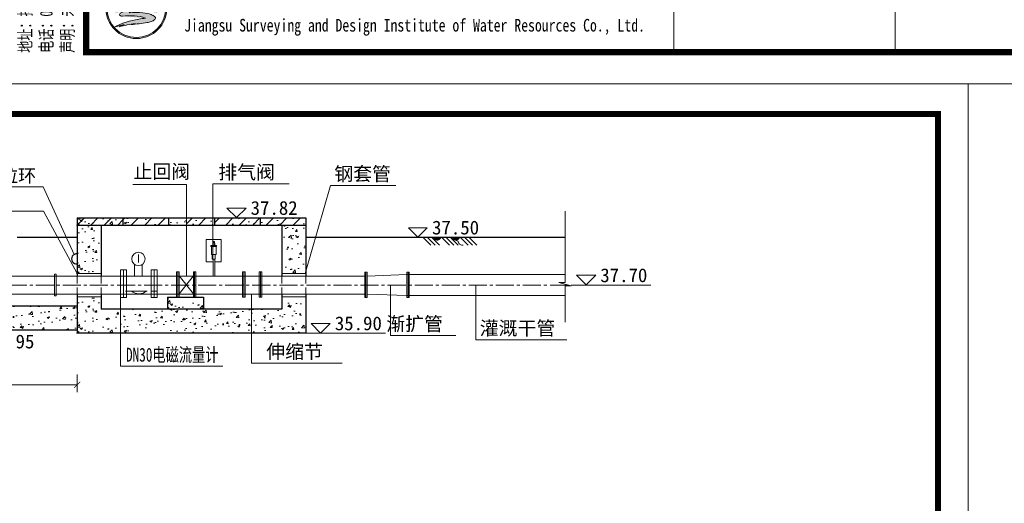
# Model space of a CAD drawing. Extents: x -27255 to 1448651, y 31034 to 8081248.
# Tile 450 of 580: x 583483 to 583647, y 3867611 to 3867691. Entities that reach past the tile are written whole.
import ezdxf
from ezdxf.enums import TextEntityAlignment as Align

# ---------------------------------------------------------------- set-up
doc = ezdxf.new("R2010")
doc.units = 0
doc.linetypes.add('CENTER2', pattern=[1.125, 0.75, -0.125, 0.125, -0.125])
doc.linetypes.add('HIDDEN', pattern=[0.375, 0.25, -0.125])
doc.layers.get('0').update_dxf_attribs({"linetype": 'CONTINUOUS'})
for name, color, linetype, lineweight in [('0.09标注线', 3, 'CONTINUOUS', 9), ('0.13填充', 8, 'CONTINUOUS', 9), ('0.13文字', 3, 'CONTINUOUS', 13), ('0.30粗线', 7, 'CONTINUOUS', 30), ('CAXA3', 7, 'CONTINUOUS', 25), ('CLC', 6, 'CONTINUOUS', 18), ('中虚线', 8, 'HIDDEN', 15), ('图框', 7, 'CONTINUOUS', 20), ('文字', 7, 'CONTINUOUS', 15), ('标注', 6, 'CONTINUOUS', 9), ('细实线', 3, 'CONTINUOUS', 20)]:
    doc.layers.add(name, color=color, linetype=linetype, lineweight=lineweight)
doc.styles.add('-仿宋_GB2312', font='FangSong_GB2312.ttf')
doc.styles.get("Standard").update_dxf_attribs({"font": 'rs.shx', "bigfont": 'hztxt.shx'})
doc.styles.add('仿宋', font='FangSong_GB2312.ttf', dxfattribs={"width": 0.7})
doc.styles.add('宋体', font='FangSong_GB2312.ttf')
doc.dimstyles.get("Standard").update_dxf_attribs({"dimtxt": 0.18, "dimasz": 0.18, "dimexe": 0.18, "dimexo": 0.0625, "dimgap": 0.09, "dimtad": 0, "dimtih": 1, "dimtoh": 1, "dimdec": 4, "dimzin": 0, "dimdsep": 46, "dimtxsty": 'Standard', "dimcen": 0.09, "dimadec": 0, "dimazin": 0, "dimtfac": 1, "dimtdec": 4, "dimtofl": 0, "dimtmove": 0, "dimatfit": 3, "dimfxl": 1, "dimtolj": 1, "dimtzin": 0, "dimarcsym": 0})

# ---------------------------------------------------------------- blocks, each defined once
blk = doc.blocks.new('d4trtg')
h = blk.add_hatch(color=152)
h.dxf.hatch_style = 1
h.paths.add_polyline_path([(654246.3, 3899725.4, 1), (654149.5, 3899725.4, 1)])
h.paths.add_polyline_path([(654244.7, 3899725.4, 1), (654151.1, 3899725.4, 1)], flags=16)
h = blk.add_hatch(color=152)
h.dxf.hatch_style = 1
edge = h.paths.add_edge_path()
edge.add_arc((654216.7, 3899701.1), 14.6, 43.3177, 70.37)
edge.add_arc((654202.9, 3899662.4), 55.7, 70.37, 84.5285)
edge.add_arc((654197.1, 3899601.1), 117.3, 84.5285, 95.1775)
edge.add_arc((654198.5, 3899704.1), 18.3, 111.7966, 130.9174, ccw=False)
edge.add_arc((654217.4, 3899656.7), 69.4, 98.8427, 111.7966, ccw=False)
edge.add_arc((654228.1, 3899588.1), 138.8, 95.2104, 98.8427, ccw=False)
edge.add_ellipse((654197.9, 3899728.3), major_axis=(-17.8, 0), ratio=0.877698, start_angle=172.6539, end_angle=176.913)
edge.add_arc((654213.8, 3899625), 102.6, 88.9999, 98.5227)
edge.add_arc((654209.9, 3899651.2), 76, 98.5227, 116.8491)
edge.add_arc((654181.1, 3899708), 12.3, 116.8491, 139.2901)
edge.add_arc((654173.3, 3899714.8), 1.96, 139.2901, 263.0506)
edge.add_arc((654175.1, 3899729.8), 17.1, 263.0506, 272.1363)
edge.add_arc((654186.8, 3899416.6), 296.4, 88.4627, 92.1363, ccw=False)
edge.add_arc((654193.4, 3899661.8), 51, 68.0711, 88.4627, ccw=False)
edge.add_arc((654234.5, 3899496.1), 214.2, 95.9129, 98.7952)
edge.add_arc((654220.8, 3899584.5), 124.7, 98.7952, 117.8497)
edge.add_arc((654806.2, 3897318.9), 2461.6, 104.7704, 105.1579, ccw=False)
edge.add_line((654178.6, 3899699.1), (654170.6, 3899695.8))
edge.add_arc((654384.3, 3898723.5), 995.6, 100.9063, 102.3983, ccw=False)
edge.add_line((654196, 3899701.1), (654189.9, 3899699.2))
edge.add_arc((654166.8, 3899985.3), 287, 274.6178, 279.6944)
edge.add_arc((654207.4, 3899747.5), 45.8, 279.6944, 287.6119)
edge.add_arc((654216.2, 3899719.6), 16.5, 287.6119, 311.5141)
edge.add_arc((654225.4, 3899709.3), 2.75, 311.5141, 403.3177)
edge = h.paths.add_edge_path()
edge.add_arc((654242.1, 3899736.8), 20.7, 138.9742, 204.1181, ccw=False)
edge.add_line((654226.5, 3899750.4), (654209.6, 3899750.4))
edge.add_line((654209.6, 3899750.4), (654209.6, 3899756.2))
edge.add_line((654209.6, 3899756.2), (654186.2, 3899756.2))
edge.add_line((654186.2, 3899756.2), (654186.2, 3899750.4))
edge.add_line((654186.2, 3899750.4), (654169.3, 3899750.4))
edge.add_arc((654153.7, 3899736.8), 20.7, -24.1181, 41.0258, ccw=False)
edge.add_arc((654138.3, 3899743.7), 37.5, 314.3441, 335.8819, ccw=False)
edge.add_arc((654157.8, 3899747.2), 31.1, 282.3877, 290.1466)
edge.add_arc((654127.2, 3899830.8), 120.1, 290.1466, 296.6495)
edge.add_ellipse((654197.9, 3899728.3), major_axis=(-17.8, 0), ratio=0.877698, start_angle=176.913, end_angle=378.3747, ccw=False)
edge.add_ellipse((654197.9, 3899728.3), major_axis=(-17.8, 0), ratio=0.877698, start_angle=172.6539, end_angle=176.913, ccw=False)
edge.add_ellipse((654197.9, 3899728.3), major_axis=(-17.8, 0), ratio=0.877698, start_angle=161.6253, end_angle=172.6539, ccw=False)
edge.add_arc((654268.6, 3899830.8), 120.1, 243.3505, 249.8534)
edge.add_arc((654238, 3899747.2), 31.1, 249.8534, 257.6123)
edge.add_arc((654257.5, 3899743.7), 37.5, 204.1181, 225.6559, ccw=False)
at = {"lineweight": 0}
for p, q in [((653868.4, 3902577.3), (658071.2, 3902577.3)), ((658071.2, 3902577.3), (658071.2, 3899605.3)), ((658071.2, 3899605.3), (653868.4, 3899605.3))]:
    blk.add_line(p, q, dxfattribs=at)
for p, q in [((655049.2, 3899795.5), (655049.2, 3899655.4)), ((655399.4, 3899795.5), (655399.4, 3899655.4))]:
    blk.add_line(p, q)
at = {"lineweight": 0, "const_width": 10}
blk.add_lwpolyline([(654118.6, 3902527.3), (658021.2, 3902527.3), (658021.2, 3899655.4), (654118.6, 3899655.4)], close=True, dxfattribs=at)
at = {"color": 152}
blk.add_lwpolyline([(654215.6, 3899727.5, 0.041575), (654198.6, 3899726.4, 0.080135), (654175.6, 3899719, 0.098231), (654171.8, 3899716.1, 0.59944), (654173, 3899712.9, 0.039664), (654175.8, 3899712.7, -0.01603), (654194.8, 3899712.8, -0.08921), (654212.4, 3899709.2, 0.012577), (654201.8, 3899707.8, 0.083333), (654162.5, 3899694.8, -0.001691), (654178.6, 3899699.1), (654170.6, 3899695.8, -0.00651), (654196, 3899701.1), (654189.9, 3899699.2, 0.022155), (654215.1, 3899702.4, 0.03456), (654221.2, 3899703.9, 0.104673), (654227.2, 3899707.2, 0.423464), (654227.4, 3899711.2, 0.118589), (654221.6, 3899714.9, 0.061857), (654208.2, 3899717.9, 0.046498), (654186.5, 3899718, -0.083624), (654191.7, 3899721.1, -0.056582), (654206.8, 3899725.3, -0.015851), (654215.5, 3899726.3)], format="xyb", dxfattribs=at)
for radius in [48.4, 46.8]:
    blk.add_circle((654197.9, 3899725.4), radius, dxfattribs=at)
at = {"style": '宋体', "width": 0.8}
blk.add_text('Jiangsu Surveying and Design Institute of Water Resources Co., Ltd.', height=20.014, dxfattribs=at).set_placement((654638.5, 3899695.5), align=Align.MIDDLE)
at = {"insert": (654101.5, 3899654.5), "char_height": 20.014, "attachment_point": 7, "rotation": 90, "style": '仿宋'}
blk.add_mtext('江苏省水利勘测设计研究院有限公司\\P地址：扬州市吉安路209号吉安大厦1号楼  邮编：225127\\P电话：0514-87860116  传真：0514-87889101\\P声明：未经授权，不得翻印、传播或它用。', dxfattribs=at)
blk = doc.blocks.new('_ARCHTICK')
at = {"color": 0, "linetype": 'ByBlock', "const_width": 0.15}
blk.add_lwpolyline([(-0.5, -0.5), (0.5, 0.5)], dxfattribs=at)

msp = doc.modelspace()

# ---------------------------------------------------------------- hatches: boundary and pattern name
at = {"layer": '0.13填充'}
h = msp.add_hatch(color=7, dxfattribs=at)
edge = h.paths.add_edge_path()
edge.add_ellipse((583552.80768, 3867655.05888), major_axis=(0, -0.73325), ratio=0.964264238, start_angle=-79.1227045, end_angle=79.1227045, ccw=False)
edge.add_line((583552.11333, 3867654.92051), (583553.50203, 3867654.92051))
h = msp.add_hatch(color=7, dxfattribs=at)
edge = h.paths.add_edge_path()
edge.add_ellipse((583555.91773, 3867655.05888), major_axis=(0, -0.73325), ratio=0.964264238, start_angle=-79.1227045, end_angle=79.1227045, ccw=False)
edge.add_line((583555.22338, 3867654.92051), (583556.61207, 3867654.92051))
at = {"layer": '0.13文字', "lineweight": 13}
h = msp.add_hatch(dxfattribs=at)
h.set_pattern_fill('AR-CONC', color=256, scale=0.02, style=0)
h.set_pattern_definition([(50, (583492.9357, 3867656.9205), (3.6437, -0.31878), [0.381, -4.191]), (355, (583492.9357, 3867656.9205), (-0.70486, 3.82113), [0.3048, -3.3528]), (100.451, (583493.2394, 3867656.894), (2.93885, 3.50233), [0.3238, -3.5618]), (46.184, (583492.9357, 3867657.9365), (5.4216, -0.84085), [0.5715, -6.2865]), (96.636, (583493.3875, 3867657.8664), (4.7481, 4.9485), [0.4857, -5.3427]), (351.184, (583492.936, 3867657.9365), (4.7481, 4.9485), [0.4572, -5.0292]), (21, (583493.4437, 3867657.6825), (3.0323, -2.0453), [0.381, -4.191]), (326, (583493.4437, 3867657.6825), (1.23604, 3.68376), [0.3048, -3.3528]), (71.451, (583493.6964, 3867657.512), (4.26833, 1.63846), [0.3238, -3.5618]), (37.5, (583492.9357, 3867656.9205), (0.06177, 1.6911), [0, -3.31216, 0, -3.4036, 0, -3.3655]), (7.5, (583492.9357, 3867656.9205), (1.33639, 2.00361), [0, -1.94056, 0, -3.23596, 0, -1.2827]), (327.5, (583491.8029, 3867656.9205), (2.71181, -0.114575), [0, -1.27, 0, -3.9624, 0, -5.2578]), (317.5, (583491.295, 3867656.9205), (2.96258, 0.50853), [0, -1.651, 0, -2.63144, 0, -3.7338])])
h.paths.add_polyline_path([(583515.73574, 3867658.12051), (583515.73574, 3867656.92051), (583523.33574, 3867656.92051), (583523.33574, 3867658.12051)])
h.paths.add_polyline_path([(583511.11935, 3867658.12051), (583511.11935, 3867656.92051), (583515.51049, 3867656.92051), (583515.51049, 3867658.12051)])
h.paths.add_polyline_path([(583508.13574, 3867658.12051), (583508.13574, 3867656.92051), (583511.11935, 3867656.92051), (583511.11935, 3867658.12051)])
h.paths.add_polyline_path([(583500.64439, 3867658.12051), (583500.64439, 3867656.92051), (583508.13574, 3867656.92051), (583508.13574, 3867658.12051)])
h.paths.add_polyline_path([(583492.93574, 3867658.12051), (583492.93574, 3867656.92051), (583500.53574, 3867656.92051), (583500.53574, 3867658.12051)])
h = msp.add_hatch(dxfattribs=at)
h.set_pattern_fill('ANSI31', color=256, scale=0.5, style=0)
h.set_pattern_definition([(45, (583492.9357, 3867656.9205), (-1.12253, 1.12253), [])])
h.paths.add_polyline_path([(583523.33574, 3867658.12051), (583523.33574, 3867656.92051), (583530.93574, 3867656.92051), (583530.93574, 3867658.12051)])
h.paths.add_polyline_path([(583515.73574, 3867658.12051), (583515.73574, 3867656.92051), (583523.33574, 3867656.92051), (583523.33574, 3867658.12051)])
h.paths.add_polyline_path([(583511.11935, 3867658.12051), (583511.11935, 3867656.92051), (583515.51049, 3867656.92051), (583515.51049, 3867658.12051)])
h.paths.add_polyline_path([(583500.64439, 3867658.12051), (583500.64439, 3867656.92051), (583508.13574, 3867656.92051), (583508.13574, 3867658.12051)])
h.paths.add_polyline_path([(583492.93574, 3867658.12051), (583492.93574, 3867656.92051), (583500.53574, 3867656.92051), (583500.53574, 3867658.12051)])
h = msp.add_hatch(dxfattribs=at)
h.set_pattern_fill('AR-CONC', color=256, scale=0.02, style=0)
h.set_pattern_definition([(50, (583492.9357, 3867648.8654), (3.6437, -0.3188), [0.381, -4.191]), (355, (583492.9357, 3867648.8654), (-0.7049, 3.8211), [0.3048, -3.3528]), (100.45, (583493.2394, 3867648.839), (2.9389, 3.5023), [0.3238, -3.5618]), (46.184, (583492.9357, 3867649.8814), (5.4216, -0.8408), [0.5715, -6.2865]), (96.636, (583493.3875, 3867649.8114), (4.748, 4.9485), [0.4857, -5.3427]), (351.184, (583492.936, 3867649.8814), (4.748, 4.9485), [0.4572, -5.0292]), (21, (583493.4437, 3867649.6274), (3.0323, -2.0453), [0.381, -4.191]), (326, (583493.4437, 3867649.6274), (1.236, 3.6838), [0.3048, -3.3528]), (71.45, (583493.6964, 3867649.457), (4.2683, 1.6385), [0.3238, -3.5618]), (37.5, (583492.9357, 3867648.8654), (0.06177, 1.6911), [0, -3.31216, 0, -3.4036, 0, -3.3655]), (7.5, (583492.9357, 3867648.8654), (1.3364, 2.0036), [0, -1.94056, 0, -3.23596, 0, -1.2827]), (327.5, (583491.8029, 3867648.8654), (2.71181, -0.11457), [0, -1.27, 0, -3.9624, 0, -5.2578]), (317.5, (583491.295, 3867648.8654), (2.9626, 0.50853), [0, -1.651, 0, -2.63144, 0, -3.7338])])
h.paths.add_polyline_path([(583496.93574, 3867656.92051), (583492.93574, 3867656.92051), (583492.93574, 3867648.86544), (583496.93574, 3867648.86544)])
h = msp.add_hatch(dxfattribs=at)
h.set_pattern_fill('AR-CONC', color=256, scale=0.02, style=0)
h.set_pattern_definition([(50, (583523.3357, 3867648.8654), (3.6437, -0.3188), [0.381, -4.191]), (355, (583523.3357, 3867648.8654), (-0.7049, 3.8211), [0.3048, -3.3528]), (100.45, (583523.6394, 3867648.839), (2.9389, 3.5023), [0.3238, -3.5618]), (46.184, (583523.3357, 3867649.8814), (5.4216, -0.8408), [0.5715, -6.2865]), (96.636, (583523.7875, 3867649.8114), (4.748, 4.9485), [0.4857, -5.3427]), (351.184, (583523.336, 3867649.8814), (4.748, 4.9485), [0.4572, -5.0292]), (21, (583523.8437, 3867649.6274), (3.0323, -2.0453), [0.381, -4.191]), (326, (583523.8437, 3867649.6274), (1.236, 3.6838), [0.3048, -3.3528]), (71.45, (583524.0964, 3867649.457), (4.2683, 1.6385), [0.3238, -3.5618]), (37.5, (583523.3357, 3867648.8654), (0.06177, 1.6911), [0, -3.31216, 0, -3.4036, 0, -3.3655]), (7.5, (583523.3357, 3867648.8654), (1.3364, 2.0036), [0, -1.94056, 0, -3.23596, 0, -1.2827]), (327.5, (583522.2029, 3867648.8654), (2.71181, -0.11457), [0, -1.27, 0, -3.9624, 0, -5.2578]), (317.5, (583521.695, 3867648.8654), (2.9626, 0.50853), [0, -1.651, 0, -2.63144, 0, -3.7338])])
h.paths.add_polyline_path([(583530.93574, 3867658.12051), (583523.33574, 3867658.12051), (583523.33574, 3867656.92051), (583526.93574, 3867656.92051), (583526.93574, 3867648.86544), (583530.84987, 3867648.86544), (583530.93574, 3867649.16563)])
h = msp.add_hatch(dxfattribs=at)
h.set_pattern_fill('AR-CONC', color=256, scale=0.02, style=0)
h.set_pattern_definition([(50, (583492.9357, 3867638.9205), (3.6437, -0.31878), [0.381, -4.191]), (355, (583492.9357, 3867638.9205), (-0.70486, 3.82113), [0.3048, -3.3528]), (100.451, (583493.2394, 3867638.894), (2.93885, 3.50233), [0.3238, -3.5618]), (46.184, (583492.9357, 3867639.9365), (5.4216, -0.84085), [0.5715, -6.2865]), (96.636, (583493.3875, 3867639.8664), (4.7481, 4.9485), [0.4857, -5.3427]), (351.184, (583492.936, 3867639.9365), (4.7481, 4.9485), [0.4572, -5.0292]), (21, (583493.4437, 3867639.6825), (3.0323, -2.0453), [0.381, -4.191]), (326, (583493.4437, 3867639.6825), (1.23604, 3.68376), [0.3048, -3.3528]), (71.451, (583493.6964, 3867639.512), (4.26833, 1.63846), [0.3238, -3.5618]), (37.5, (583492.9357, 3867638.9205), (0.06177, 1.6911), [0, -3.31216, 0, -3.4036, 0, -3.3655]), (7.5, (583492.9357, 3867638.9205), (1.33639, 2.00361), [0, -1.94056, 0, -3.23596, 0, -1.2827]), (327.5, (583491.8029, 3867638.9205), (2.71181, -0.114575), [0, -1.27, 0, -3.9624, 0, -5.2578]), (317.5, (583491.295, 3867638.9205), (2.96258, 0.50853), [0, -1.651, 0, -2.63144, 0, -3.7338])])
h.paths.add_polyline_path([(583521.41133, 3867642.92051), (583521.41133, 3867638.92051), (583530.93574, 3867638.92051), (583530.93574, 3867644.97559), (583526.93574, 3867644.97559), (583526.93574, 3867642.92051)])
h.paths.add_polyline_path([(583496.93574, 3867642.92051), (583496.93574, 3867644.97559), (583492.93574, 3867644.97559), (583492.93574, 3867638.92051), (583521.41133, 3867638.92051), (583521.41133, 3867642.92051)])
h = msp.add_hatch(dxfattribs=at)
h.set_pattern_fill('AR-CONC', color=256, scale=0.02, style=0)
h.set_pattern_definition([(50, (583507.9336, 3867642.9205), (3.6437, -0.3188), [0.381, -4.191]), (355, (583507.9336, 3867642.9205), (-0.7049, 3.8211), [0.3048, -3.3528]), (100.45, (583508.2373, 3867642.894), (2.9389, 3.5023), [0.3238, -3.5618]), (46.18, (583507.9336, 3867643.9365), (5.4216, -0.841), [0.5715, -6.2865]), (96.64, (583508.3854, 3867643.8664), (4.748, 4.9485), [0.4857, -5.3427]), (351.18, (583507.9336, 3867643.9365), (4.748, 4.9485), [0.4572, -5.0292]), (21, (583508.4416, 3867643.6825), (3.0323, -2.0453), [0.381, -4.191]), (326, (583508.4416, 3867643.6825), (1.236, 3.6838), [0.3048, -3.3528]), (71.45, (583508.6943, 3867643.512), (4.2683, 1.6385), [0.3238, -3.5618]), (37.5, (583507.9336, 3867642.9205), (0.06177, 1.6911), [0, -3.31216, 0, -3.4036, 0, -3.3655]), (7.5, (583507.9336, 3867642.9205), (1.3364, 2.0036), [0, -1.94056, 0, -3.23596, 0, -1.2827]), (327.5, (583506.8008, 3867642.9205), (2.7118, -0.11457), [0, -1.27, 0, -3.9624, 0, -5.2578]), (317.5, (583506.2928, 3867642.9205), (2.9626, 0.5085), [0, -1.651, 0, -2.63144, 0, -3.7338])])
h.paths.add_polyline_path([(583507.93363, 3867644.90109), (583507.93363, 3867642.92051), (583513.93363, 3867642.92051), (583513.93363, 3867644.90109)])
h = msp.add_hatch(dxfattribs=at)
h.set_pattern_fill('AR-CONC', color=256, scale=0.02, style=0)
h.set_pattern_definition([(50, (583448.4357, 3867635.4205), (3.6437, -0.31878), [0.381, -4.191]), (355, (583448.4357, 3867635.4205), (-0.70486, 3.82113), [0.3048, -3.3528]), (100.451, (583448.7394, 3867635.394), (2.93885, 3.50233), [0.3238, -3.5618]), (46.184, (583448.4357, 3867636.4365), (5.4216, -0.84085), [0.5715, -6.2865]), (96.636, (583448.8875, 3867636.3664), (4.7481, 4.9485), [0.4857, -5.3427]), (351.184, (583448.436, 3867636.4365), (4.7481, 4.9485), [0.4572, -5.0292]), (21, (583448.9437, 3867636.1825), (3.0323, -2.04531), [0.381, -4.191]), (326, (583448.9437, 3867636.1825), (1.23604, 3.68376), [0.3048, -3.3528]), (71.451, (583449.1964, 3867636.012), (4.26833, 1.63846), [0.3238, -3.5618]), (37.5, (583448.4357, 3867635.4205), (0.061772, 1.6911), [0, -3.31216, 0, -3.4036, 0, -3.3655]), (7.5, (583448.4357, 3867635.4205), (1.33639, 2.00361), [0, -1.94056, 0, -3.23596, 0, -1.2827]), (327.5, (583447.3029, 3867635.4205), (2.71181, -0.114575), [0, -1.27, 0, -3.9624, 0, -5.2578]), (317.5, (583446.795, 3867635.4205), (2.96258, 0.50853), [0, -1.651, 0, -2.63144, 0, -3.7338])])
h.paths.add_polyline_path([(583492.93574, 3867643.42051), (583448.43574, 3867643.42051), (583448.43574, 3867635.42051), (583452.43574, 3867635.42051), (583456.43574, 3867639.42051), (583492.93574, 3867639.42051)])

# ---------------------------------------------------------------- linework, layer by layer
at = {"layer": '0.09标注线'}
for p, q in [((583517.80851, 3867659.75348), (583519.40851, 3867658.15348)), ((583517.80851, 3867659.75348), (583521.00851, 3867659.75348)), ((583519.40851, 3867658.15348), (583521.00851, 3867659.75348)), ((583575.95217, 3867648.55348), (583577.55217, 3867646.95348)), ((583575.95217, 3867648.55348), (583579.15217, 3867648.55348)), ((583577.55217, 3867646.95348), (583579.15217, 3867648.55348)), ((583575.07819, 3867646.92051), (583588.32402, 3867646.92051)), ((583531.80972, 3867640.55348), (583533.40972, 3867638.95348)), ((583531.80972, 3867640.55348), (583535.00972, 3867640.55348)), ((583533.40972, 3867638.95348), (583535.00972, 3867640.55348)), ((583473.16127, 3867639.45348), (583486.4071, 3867639.45348)), ((583530.93574, 3867638.92051), (583544.18157, 3867638.92051))]:
    msp.add_line(p, q, dxfattribs=at)
at = {"layer": '0.09标注线', "color": 1, "linetype": 'Continuous', "lineweight": 13}
for p, q in [((583489.43008, 3867648.72051), (583489.13008, 3867648.72051)), ((583489.13008, 3867648.72051), (583489.13008, 3867645.12051)), ((583489.43008, 3867648.72051), (583489.43008, 3867645.12051)), ((583496.93574, 3867648.86544), (583492.93574, 3867648.86544)), ((583530.93574, 3867648.86544), (583526.93574, 3867648.86544)), ((583541.13786, 3867648.42051), (583547.73362, 3867648.67051)), ((583547.73362, 3867648.67051), (583574.04622, 3867648.67051)), ((583540.73362, 3867648.42051), (583449.13008, 3867648.42051)), ((583540.73362, 3867645.42051), (583449.13008, 3867645.42051)), ((583541.13786, 3867645.42051), (583547.73362, 3867645.17051)), ((583489.43008, 3867645.12051), (583489.13008, 3867645.12051)), ((583496.93574, 3867644.97559), (583492.93574, 3867644.97559)), ((583530.93574, 3867644.97559), (583526.93574, 3867644.97559)), ((583547.73362, 3867645.17051), (583574.04622, 3867645.17051))]:
    msp.add_line(p, q, dxfattribs=at)
at = {"layer": '0.13文字', "linetype": 'Continuous', "lineweight": 13}
for p, q in [((582175.00285, 3867680.41778), (587865.89025, 3867680.41778)), ((583473.89866, 3867663.29005), (583487.27549, 3867663.29005)), ((583492.40861, 3867652.01219), (583487.27549, 3867663.29005)), ((583502.1882, 3867663.68658), (583511.11935, 3867663.68658)), ((583511.11935, 3867648.47124), (583511.11935, 3867663.68658)), ((583515.51049, 3867663.7689), (583528.15678, 3867663.7689)), ((583515.51049, 3867651.30232), (583515.51049, 3867663.7689)), ((583530.84987, 3867648.86544), (583535.03387, 3867663.49388)), ((583535.03387, 3867663.49388), (583545.88656, 3867663.49388)), ((583473.94871, 3867659.22844), (583487.32554, 3867659.22844)), ((583492.93574, 3867648.86544), (583487.32554, 3867659.22844)), ((583548.01535, 3867656.47224), (583549.56707, 3867654.92051)), ((583548.01535, 3867656.47224), (583551.1188, 3867656.47224)), ((583549.56707, 3867654.92051), (583551.1188, 3867656.47224)), ((583561.48218, 3867654.92051), (583546.71946, 3867654.92051)), ((583545.01447, 3867646.92051), (583545.01447, 3867638.54268)), ((583559.21641, 3867646.92051), (583559.21641, 3867637.81343)), ((583521.92112, 3867645.42051), (583521.92112, 3867633.92601)), ((583545.01447, 3867638.54268), (583555.86716, 3867638.54268)), ((583559.21641, 3867637.81343), (583574.35479, 3867637.80119)), ((583521.92112, 3867633.92601), (583536.99092, 3867633.92601)), ((583517.12548, 3867633.4191, 7.67812), (583500.11002, 3867633.4191, 7.67812))]:
    msp.add_line(p, q, dxfattribs=at)
at = {"layer": '0.13文字', "lineweight": 13}
for p, q in [((583547.93574, 3867648.67051), (583547.93574, 3867645.17051)), ((583540.93574, 3867648.42051), (583540.93574, 3867645.42051)), ((583547.93574, 3867648.42051), (583547.93574, 3867645.42051)), ((583500.11002, 3867633.4191, 7.67812), (583500.11002, 3867644.85801))]:
    msp.add_line(p, q, dxfattribs=at)
at = {"layer": '0.30粗线', "color": 7, "lineweight": 30}
for p, q in [((583492.93574, 3867658.12051), (583492.93574, 3867648.42051)), ((583492.93574, 3867658.12051), (583530.93574, 3867658.12051)), ((583492.93574, 3867656.92051), (583526.93574, 3867656.92051)), ((583496.93574, 3867656.92051), (583496.93574, 3867648.42051)), ((583500.53574, 3867658.12051), (583500.53574, 3867656.92051)), ((583502.44035, 3867656.92051), (583530.93574, 3867656.92051)), ((583508.13574, 3867658.12051), (583508.13574, 3867656.92051)), ((583515.73574, 3867658.12051), (583515.73574, 3867656.92051)), ((583523.33574, 3867658.12051), (583523.33574, 3867656.92051)), ((583526.93574, 3867656.92051), (583526.93574, 3867648.42051)), ((583530.93574, 3867658.12051), (583530.93574, 3867648.42051)), ((583492.93574, 3867645.42051), (583492.93574, 3867638.92051)), ((583496.93574, 3867645.42051), (583496.93574, 3867642.92051)), ((583526.93574, 3867645.42051), (583526.93574, 3867642.92051)), ((583530.93574, 3867645.42051), (583530.93574, 3867638.92051)), ((583507.93363, 3867644.90109), (583507.93363, 3867642.92051)), ((583507.93363, 3867644.90109), (583513.93363, 3867644.90109)), ((583513.93363, 3867644.90109), (583513.93363, 3867642.92051)), ((583526.93574, 3867642.92051), (583496.93574, 3867642.92051)), ((583530.93574, 3867638.92051), (583492.93574, 3867638.92051))]:
    msp.add_line(p, q, dxfattribs=at)
at = {"layer": '0.30粗线', "color": 7}
for p, q in [((583482.93574, 3867654.92051), (583492.93574, 3867654.92051)), ((583530.93574, 3867654.92051), (583574.04622, 3867654.92051)), ((583492.93574, 3867643.42051), (583481.93574, 3867643.42051)), ((583492.93574, 3867639.42051), (583456.43574, 3867639.42051))]:
    msp.add_line(p, q, dxfattribs=at)
at = {"layer": '0.30粗线', "color": 5, "lineweight": 30}
msp.add_arc((583492.8153, 3867651.29088), 0.82806, 81.637358, 278.362642, dxfattribs=at)
at = {"layer": 'CAXA3', "color": 7, "linetype": 'Continuous', "lineweight": 9}
for p, q in [((583514.35735, 3867654.49175), (583514.35735, 3867650.81881)), ((583514.35735, 3867654.49175), (583516.89543, 3867654.49175)), ((583515.16955, 3867653.50167), (583516.08323, 3867653.50167)), ((583515.16955, 3867653.36703), (583515.16955, 3867653.50167)), ((583515.46185, 3867653.9309), (583515.51049, 3867654.01406)), ((583515.51049, 3867654.15068), (583515.55913, 3867654.19226)), ((583515.55913, 3867654.19226), (583515.69364, 3867654.19226)), ((583515.74229, 3867654.15068), (583515.69364, 3867654.19226)), ((583515.79093, 3867653.9309), (583515.74229, 3867654.01406)), ((583516.08323, 3867653.36703), (583516.08323, 3867653.50167)), ((583516.89543, 3867654.49175), (583516.89543, 3867650.81881)), ((583515.16955, 3867653.36703), (583516.08323, 3867653.36703)), ((583515.38339, 3867651.23953), (583515.38339, 3867651.99554)), ((583515.86939, 3867651.23953), (583515.86939, 3867651.99554)), ((583514.35735, 3867650.81881), (583515.51389, 3867650.81881)), ((583515.38339, 3867651.23953), (583515.86939, 3867651.23953)), ((583515.51389, 3867648.48841), (583515.51389, 3867651.23953)), ((583515.83789, 3867648.48841), (583515.83789, 3867651.23953)), ((583515.83789, 3867650.81881), (583516.89543, 3867650.81881)), ((583509.46372, 3867649.13), (583509.46372, 3867644.90777)), ((583509.46372, 3867649.13), (583509.66584, 3867649.13)), ((583509.66584, 3867649.13), (583509.66584, 3867644.90777)), ((583509.66584, 3867649.13), (583509.86796, 3867649.13)), ((583509.66584, 3867649.13), (583509.66584, 3867644.90777)), ((583509.86796, 3867649.13), (583509.86796, 3867644.90777)), ((583512.24125, 3867649.13), (583512.24125, 3867644.90777)), ((583512.24125, 3867649.13), (583512.44337, 3867649.13)), ((583512.44337, 3867649.13), (583512.44337, 3867644.90777)), ((583512.44337, 3867649.13), (583512.44337, 3867644.90777)), ((583512.44337, 3867649.13), (583512.64549, 3867649.13)), ((583512.64549, 3867649.13), (583512.64549, 3867644.90777)), ((583520.43043, 3867649.13), (583520.43043, 3867644.90777)), ((583520.43043, 3867649.13), (583520.63255, 3867649.13)), ((583520.63255, 3867649.13), (583520.63255, 3867644.90777)), ((583520.63255, 3867649.13), (583520.83467, 3867649.13)), ((583520.63255, 3867649.13), (583520.63255, 3867644.90777)), ((583520.83467, 3867649.13), (583520.83467, 3867644.90777)), ((583523.20796, 3867649.13), (583523.20796, 3867644.90777)), ((583523.20796, 3867649.13), (583523.41008, 3867649.13)), ((583523.41008, 3867649.13), (583523.41008, 3867644.90777)), ((583523.41008, 3867649.13), (583523.41008, 3867644.90777)), ((583523.41008, 3867649.13), (583523.6122, 3867649.13)), ((583523.6122, 3867649.13), (583523.6122, 3867644.90777)), ((583540.73362, 3867649.06211), (583540.73362, 3867644.83988)), ((583540.73362, 3867649.06211), (583540.93574, 3867649.06211)), ((583540.93574, 3867649.06211), (583540.93574, 3867644.83988)), ((583540.93574, 3867649.06211), (583541.13786, 3867649.06211)), ((583540.93574, 3867649.06211), (583540.93574, 3867644.83988)), ((583541.13786, 3867649.06211), (583541.13786, 3867644.83988)), ((583547.73362, 3867649.06211), (583547.73362, 3867644.83988)), ((583547.73362, 3867649.06211), (583547.93574, 3867649.06211)), ((583547.93574, 3867649.06211), (583547.93574, 3867644.83988)), ((583547.93574, 3867649.06211), (583548.13786, 3867649.06211)), ((583547.93574, 3867649.06211), (583547.93574, 3867644.83988)), ((583548.13786, 3867649.06211), (583548.13786, 3867644.83988)), ((583509.86796, 3867648.48841), (583512.24125, 3867645.48841)), ((583512.24125, 3867648.48841), (583509.86796, 3867645.48841)), ((583509.46372, 3867644.90777), (583509.66584, 3867644.90777)), ((583509.66584, 3867644.90777), (583509.86796, 3867644.90777)), ((583512.24125, 3867644.90777), (583512.44337, 3867644.90777)), ((583512.44337, 3867644.90777), (583512.64549, 3867644.90777)), ((583520.43043, 3867644.90777), (583520.63255, 3867644.90777)), ((583520.63255, 3867644.90777), (583520.83467, 3867644.90777)), ((583523.20796, 3867644.90777), (583523.41008, 3867644.90777)), ((583523.41008, 3867644.90777), (583523.6122, 3867644.90777)), ((583540.73362, 3867644.83988), (583540.93574, 3867644.83988)), ((583540.93574, 3867644.83988), (583541.13786, 3867644.83988)), ((583547.73362, 3867644.83988), (583547.93574, 3867644.83988)), ((583547.93574, 3867644.83988), (583548.13786, 3867644.83988))]:
    msp.add_line(p, q, dxfattribs=at)
for points in [[(583515.79093, 3867653.64275), (583515.46185, 3867653.64275), (583515.46185, 3867653.9309), (583515.79093, 3867653.9309)], [(583515.49934, 3867653.64275), (583515.75344, 3867653.64275), (583515.75344, 3867653.50167), (583515.49934, 3867653.50167)], [(583515.51049, 3867654.15068), (583515.74229, 3867654.15068), (583515.74229, 3867654.01406), (583515.51049, 3867654.01406)], [(583515.2394, 3867651.99554), (583516.01337, 3867651.99554), (583516.01337, 3867653.36703), (583515.2394, 3867653.36703)]]:
    msp.add_lwpolyline(points, close=True, dxfattribs=at)
at = {"layer": 'CLC'}
for p, q in [((583502.48502, 3867648.42051), (583502.48502, 3867650.35661)), ((583503.73502, 3867648.4221), (583503.73502, 3867650.35661)), ((583501.11002, 3867649.48301), (583500.11002, 3867649.48301)), ((583501.11002, 3867649.48301), (583500.11002, 3867649.48301)), ((583500.11002, 3867649.48301), (583500.11002, 3867644.85801)), ((583500.11002, 3867649.48301), (583500.11002, 3867644.85801)), ((583500.11002, 3867644.85801), (583500.11002, 3867649.48301)), ((583501.11002, 3867649.48301), (583500.11002, 3867649.48301)), ((583500.11002, 3867645.92051), (583500.11002, 3867649.48301)), ((583500.36002, 3867649.48301), (583501.11002, 3867649.48301)), ((583500.61002, 3867645.92051), (583500.61002, 3867649.48301)), ((583500.61002, 3867649.48301), (583500.61002, 3867644.85801)), ((583500.61002, 3867644.85801), (583500.61002, 3867649.48301)), ((583500.61002, 3867644.85801), (583500.61002, 3867649.48301)), ((583501.11002, 3867649.48301), (583501.11002, 3867644.85801)), ((583501.11002, 3867645.92051), (583501.11002, 3867649.48301)), ((583501.11002, 3867644.85801), (583501.11002, 3867649.48301)), ((583501.11002, 3867645.92051), (583501.11002, 3867649.48301)), ((583506.23502, 3867649.48301), (583505.23502, 3867649.48301)), ((583506.23502, 3867649.48301), (583505.23502, 3867649.48301)), ((583505.23502, 3867649.48301), (583505.23502, 3867644.85801)), ((583505.23502, 3867649.48301), (583505.23502, 3867644.85801)), ((583505.23502, 3867644.85801), (583505.23502, 3867649.48301)), ((583506.23502, 3867649.48301), (583505.23502, 3867649.48301)), ((583505.23502, 3867645.92051), (583505.23502, 3867649.48301)), ((583505.48502, 3867649.48301), (583506.23502, 3867649.48301)), ((583505.73502, 3867645.92051), (583505.73502, 3867649.48301)), ((583505.73502, 3867649.48301), (583505.73502, 3867644.85801)), ((583505.73502, 3867644.85801), (583505.73502, 3867649.48301)), ((583505.73502, 3867644.85801), (583505.73502, 3867649.48301)), ((583506.23502, 3867649.48301), (583506.23502, 3867644.85801)), ((583506.23502, 3867645.92051), (583506.23502, 3867649.48301)), ((583506.23502, 3867644.85801), (583506.23502, 3867649.48301)), ((583506.23502, 3867645.92051), (583506.23502, 3867649.48301)), ((583501.11002, 3867648.42051), (583500.11002, 3867648.42051)), ((583500.11002, 3867647.79551), (583500.11002, 3867646.54551)), ((583500.11002, 3867647.63926), (583500.11002, 3867646.70176)), ((583500.11002, 3867647.63926), (583500.11002, 3867646.70176)), ((583500.98502, 3867648.42051), (583505.23502, 3867648.42051)), ((583506.23502, 3867648.42051), (583505.23502, 3867648.42051)), ((583505.23502, 3867647.79551), (583505.23502, 3867646.54551)), ((583500.11002, 3867644.85801), (583500.11002, 3867645.92051)), ((583500.61002, 3867644.85801), (583500.61002, 3867645.92051)), ((583500.98502, 3867645.92051), (583504.54752, 3867645.92051)), ((583501.93208, 3867645.92051), (583500.98502, 3867645.92051)), ((583501.11002, 3867644.85801), (583501.11002, 3867645.92051)), ((583505.23502, 3867644.85801), (583505.23502, 3867645.92051)), ((583506.23502, 3867645.92051), (583505.23502, 3867645.92051)), ((583505.73502, 3867644.85801), (583505.73502, 3867645.92051)), ((583506.23502, 3867644.85801), (583506.23502, 3867645.92051)), ((583501.11002, 3867644.85801), (583500.11002, 3867644.85801)), ((583501.11002, 3867644.85801), (583500.11002, 3867644.85801)), ((583501.11002, 3867644.85801), (583500.11002, 3867644.85801)), ((583506.23502, 3867644.85801), (583505.23502, 3867644.85801)), ((583506.23502, 3867644.85801), (583505.23502, 3867644.85801)), ((583506.23502, 3867644.85801), (583505.23502, 3867644.85801))]:
    msp.add_line(p, q, dxfattribs=at)
for centre, major_axis, start_param, end_param in [((583503.11002, 3867651.27584), (0.786, 0.786), 5.497787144, 11.780972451), ((583503.21071, 3867647.54279), (1.46059, 1.46059), 3.259507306, 4.594474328)]:
    msp.add_ellipse(centre, major_axis=major_axis, ratio=1, start_param=start_param, end_param=end_param, dxfattribs=at)
at = {"layer": '中虚线', "color": 7, "lineweight": 15, "ltscale": 5}
for p, q in [((583492.93574, 3867648.42051), (583492.93574, 3867645.42051)), ((583496.93574, 3867648.42051), (583496.93574, 3867645.42051))]:
    msp.add_line(p, q, dxfattribs=at)
at = {"layer": '中虚线', "color": 7, "lineweight": 9, "ltscale": 5}
for p, q in [((583526.93574, 3867648.42051), (583526.93574, 3867645.42051)), ((583530.93574, 3867648.42051), (583530.93574, 3867645.42051))]:
    msp.add_line(p, q, dxfattribs=at)
at = {"layer": '标注', "color": 7}
msp.add_line((583503.11002, 3867650.67027), (583503.11002, 3867652.01636), dxfattribs=at)
msp.add_solid([(583503.03502, 3867651.55658), (583503.18502, 3867651.55658), (583503.11002, 3867652.00658)], dxfattribs=at)
at = {"layer": '细实线', "color": 3, "lineweight": 15}
for p, q in [((583574.04622, 3867659.23132), (583574.04622, 3867647.34348)), ((583573.04237, 3867647.34348), (583574.04622, 3867647.34348)), ((583575.05007, 3867646.77939), (583573.04237, 3867647.34348)), ((583574.04622, 3867646.77939), (583574.04622, 3867640.74173)), ((583574.04622, 3867646.77939), (583575.05007, 3867646.77939))]:
    msp.add_line(p, q, dxfattribs=at)
at = {"layer": '细实线', "color": 7, "ltscale": 5}
for p, q in [((583550.39809, 3867654.92051), (583551.73911, 3867653.57949)), ((583551.10769, 3867654.92051), (583552.44871, 3867653.57949)), ((583551.81728, 3867654.92051), (583553.15831, 3867653.57949)), ((583553.50814, 3867654.92051), (583554.84916, 3867653.57949)), ((583554.21773, 3867654.92051), (583555.55875, 3867653.57949)), ((583554.92733, 3867654.92051), (583556.26835, 3867653.57949)), ((583556.61818, 3867654.92051), (583557.9592, 3867653.57949)), ((583557.32778, 3867654.92051), (583558.6688, 3867653.57949)), ((583558.03737, 3867654.92051), (583559.3784, 3867653.57949))]:
    msp.add_line(p, q, dxfattribs=at)
at = {"layer": '细实线', "color": 1, "linetype": 'CENTER2', "lineweight": 13, "ltscale": 4}
msp.add_line((583574.54778, 3867646.92051), (583449.13008, 3867646.92051), dxfattribs=at)
at = {"layer": '细实线', "color": 7, "lineweight": 20, "ltscale": 5, "start_tangent": (0.999064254, 0.043250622), "end_tangent": (0.999505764, -0.031436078)}
msp.add_spline([(583555.9484, 3867654.3291), (583556.24925, 3867654.21293), (583556.3266, 3867654.08435), (583556.36514, 3867653.91073), (583556.49818, 3867653.74975), (583556.69734, 3867653.64899), (583557.11819, 3867653.57949)], degree=3, dxfattribs=at)

# ---------------------------------------------------------------- block references
at = {"layer": '图框'}
for p, xscale, yscale, zscale in [((514811.98589, 3458221.85796), 0.1049999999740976, 0.1050000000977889, 0.105), ((517833.93633, 3477422.68379), 0.09999999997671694, 0.1000000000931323, 0.1)]:
    msp.add_blockref('d4trtg', p, dxfattribs=dict(at, xscale=xscale, yscale=yscale, zscale=zscale))

# ---------------------------------------------------------------- texts
at = {"layer": '0.09标注线', "color": 7, "style": '-仿宋_GB2312'}
for s, p in [('止回阀', (583502.28641, 3867664.66752)), ('    排气阀', (583510.13675, 3867664.5677)), ('     钢套管', (583527.86653, 3867664.29268)), ('     渐扩管', (583536.50627, 3867639.34147)), ('     灌溉干管', (583552.04906, 3867638.61223)), ('     伸缩节', (583516.54738, 3867634.72481))]:
    msp.add_text(s, height=2.3, dxfattribs=at).set_placement(p)
at = {"layer": '0.09标注线', "char_height": 2.3, "width": 17.074029, "attachment_point": 1, "style": '-仿宋_GB2312'}
for s, insert in [('37.82', (583521.767, 3867660.91662, -5.8678)), ('37.70', (583579.91066, 3867649.71662, -5.8678)), ('35.90', (583535.76821, 3867641.71662, -5.8678)), ('35.95', (583477.99374, 3867638.69809, -5.8678))]:
    msp.add_mtext(s, dxfattribs=dict(at, insert=insert))
at = {"layer": '0.13文字', "linetype": 'Continuous', "lineweight": 13, "style": '-仿宋_GB2312'}
msp.add_text('Φ22拉环', height=2.2, dxfattribs=at).set_placement((583474.70251, 3867664.03577))
at = {"layer": '0.13文字', "linetype": 'Continuous', "lineweight": 13, "char_height": 2.3, "attachment_point": 1, "style": '-仿宋_GB2312'}
for s, insert, width in [('37.50', (583551.93387, 3867657.65476), 2.3999987), ('{\\W0.7;\\C3;DN30电磁流量计}', (583501.05328, 3867636.49387, 4.71874), 27.8813164)]:
    msp.add_mtext(s, dxfattribs=dict(at, insert=insert, width=width))
at = {"layer": '文字', "color": 7, "insert": (583552.38962, 3867659.44611), "char_height": 72, "width": 1560.3325491, "attachment_point": 1, "style": '-仿宋_GB2312'}
msp.add_mtext('{\\H0.8333x;\\C256;    孙庄}', dxfattribs=at)

# ---------------------------------------------------------------- dimensions: what is measured, and where the dimension line sits
at = {"layer": '0.13文字', "lineweight": 13}
for base, p1, p2 in [((583492.93574, 3867597.22555), (583481.93574, 3867643.42051), (583492.93574, 3867643.42051)), ((583496.93574, 3867597.22555), (583492.93574, 3867643.42051), (583496.93574, 3867642.92051)), ((583526.93574, 3867597.22555), (583496.93574, 3867642.92051), (583526.93574, 3867642.92051)), ((583530.93574, 3867597.22555), (583526.93574, 3867642.92051), (583530.93574, 3867638.92051)), ((583492.93574, 3867592.7107), (583448.43574, 3867635.42051), (583492.93574, 3867638.92051)), ((583492.93574, 3867630.34607), (583456.43574, 3867639.42051), (583492.93574, 3867639.42051)), ((583530.93574, 3867592.7107), (583492.93574, 3867638.92051), (583530.93574, 3867638.92051))]:
    msp.add_linear_dim(base=base, p1=p1, p2=p2, dimstyle='Standard', override={"dimtxt": 2.3, "dimasz": 1, "dimexe": 1.25, "dimexo": 1.5, "dimgap": 0.2, "dimtad": 1, "dimtih": 0, "dimtoh": 0, "dimdec": 0, "dimlfac": 10, "dimtxsty": '-仿宋_GB2312', "dimblk": 'ARCHTICK', "dimtdec": 0, "dimtix": 1, "dimtofl": 1, "dimtmove": 2, "dimfxl": 1.7, "dimfxlon": 1, "dimlwd": 9, "dimlwe": 9}, dxfattribs=at).render()

doc.saveas('drawing.dxf')
